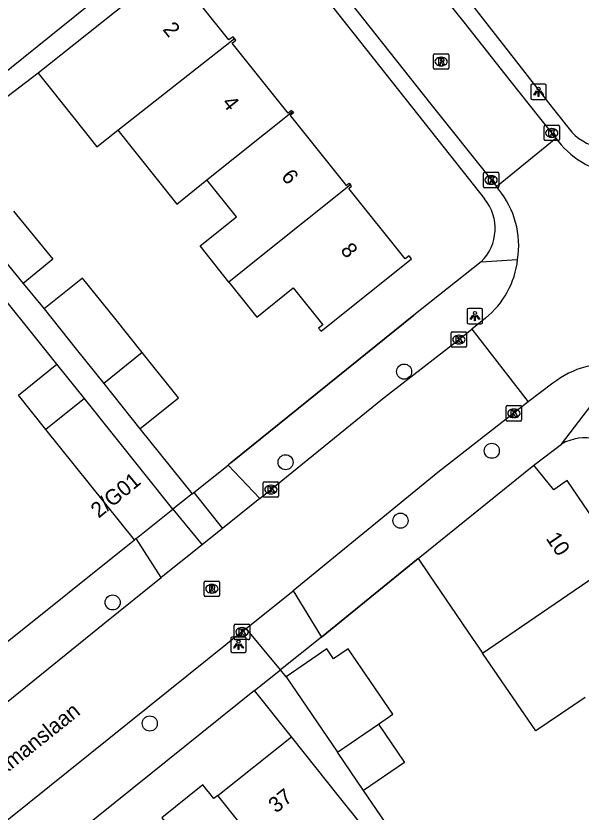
# Model space of a CAD drawing. Extents: x 157466 to 158888, y 383063 to 384677.
# Drawn here: x 158172.9 to 158209.5, y 383938.3 to 383989.9 of the extents above; entities that cross this region are included whole.
import ezdxf

# ---------------------------------------------------------------- set-up
doc = ezdxf.new("R2010")
doc.units = 0
for name, color, linetype in [('IMGEO_Boom', 7, 'Continuous'), ('IMGEO_Kolk', 7, 'Continuous'), ('IMGEO_Lichtpunt', 7, 'Continuous'), ('IMGEO_Muur', 7, 'Continuous'), ('IMGEO_Openbare_ruimte_label', 7, 'Continuous'), ('IMGEO_Pand', 7, 'Continuous'), ('IMGEO_Pand_nummerreeks', 7, 'Continuous'), ('IMGEO_Rijbaan_lokaal_open', 7, 'Continuous'), ('IMGEO_Rioolput', 7, 'Continuous'), ('IMGEO_Voetpad_open', 7, 'Continuous')]:
    doc.layers.add(name, color=color, linetype=linetype)

msp = doc.modelspace()

# ---------------------------------------------------------------- linework, layer by layer
at = {"layer": 'IMGEO_Boom'}
for centre in [(158198.05, 383966.886), (158203.735, 383961.753), (158190.368, 383961.009), (158197.818, 383957.222), (158179.155, 383951.921), (158181.563, 383944.072)]:
    msp.add_circle(centre, 0.489, dxfattribs=at)
at = {"layer": 'IMGEO_Kolk'}
for p, q in [((158207.123, 383981.935), (158207.123, 383982.787)), ((158207.198, 383982.861), (158208.05, 383982.861)), ((158207.611, 383982.641), (158207.636, 383982.641)), ((158208.124, 383982.787), (158208.124, 383981.935)), ((158207.634, 383982.081), (158207.609, 383982.081)), ((158208.05, 383981.861), (158207.198, 383981.861)), ((158203.191, 383978.884), (158203.191, 383979.736)), ((158203.266, 383979.81), (158204.118, 383979.81)), ((158203.679, 383979.59), (158203.704, 383979.59)), ((158204.192, 383979.736), (158204.192, 383978.884)), ((158203.702, 383979.03), (158203.677, 383979.03)), ((158204.118, 383978.81), (158203.266, 383978.81)), ((158201.1, 383968.541), (158201.1, 383969.393)), ((158201.175, 383969.467), (158202.027, 383969.467)), ((158201.588, 383969.247), (158201.613, 383969.247)), ((158202.101, 383969.393), (158202.101, 383968.541)), ((158201.611, 383968.687), (158201.586, 383968.687)), ((158202.027, 383968.467), (158201.175, 383968.467)), ((158204.666, 383963.756), (158204.666, 383964.608)), ((158204.741, 383964.682), (158205.593, 383964.682)), ((158205.154, 383964.462), (158205.179, 383964.462)), ((158205.667, 383964.608), (158205.667, 383963.756)), ((158205.177, 383963.902), (158205.152, 383963.902)), ((158205.593, 383963.682), (158204.741, 383963.682)), ((158188.915, 383958.814), (158188.915, 383959.666)), ((158188.99, 383959.74), (158189.842, 383959.74)), ((158189.403, 383959.52), (158189.428, 383959.52)), ((158189.916, 383959.666), (158189.916, 383958.814)), ((158189.842, 383958.74), (158188.99, 383958.74)), ((158189.426, 383958.96), (158189.401, 383958.96)), ((158187.118, 383950.506), (158187.97, 383950.506)), ((158187.043, 383949.58), (158187.043, 383950.432)), ((158187.531, 383950.286), (158187.556, 383950.286)), ((158188.044, 383950.432), (158188.044, 383949.58)), ((158187.97, 383949.506), (158187.118, 383949.506)), ((158187.554, 383949.726), (158187.529, 383949.726))]:
    msp.add_line(p, q, dxfattribs=at)
for points in [[(158207.123, 383981.935), (158207.123, 383982.787)], [(158207.198, 383982.861), (158208.05, 383982.861)], [(158207.444, 383982.561), (158207.567, 383982.561), (158207.567, 383982.41), (158207.697, 383982.561), (158207.861, 383982.561), (158207.715, 383982.41), (158207.868, 383982.161), (158207.716, 383982.161), (158207.631, 383982.325), (158207.567, 383982.258), (158207.567, 383982.161), (158207.444, 383982.161), (158207.444, 383982.561)], [(158208.124, 383982.787), (158208.124, 383981.935)], [(158208.05, 383981.861), (158207.198, 383981.861)], [(158203.191, 383978.884), (158203.191, 383979.736)], [(158203.266, 383979.81), (158204.118, 383979.81)], [(158203.512, 383979.51), (158203.635, 383979.51), (158203.635, 383979.359), (158203.765, 383979.51), (158203.929, 383979.51), (158203.783, 383979.359), (158203.936, 383979.11), (158203.784, 383979.11), (158203.699, 383979.274), (158203.635, 383979.207), (158203.635, 383979.11), (158203.512, 383979.11), (158203.512, 383979.51)], [(158204.192, 383979.736), (158204.192, 383978.884)], [(158204.118, 383978.81), (158203.266, 383978.81)], [(158201.1, 383968.541), (158201.1, 383969.393)], [(158201.175, 383969.467), (158202.027, 383969.467)], [(158201.421, 383969.167), (158201.544, 383969.167), (158201.544, 383969.016), (158201.674, 383969.167), (158201.838, 383969.167), (158201.692, 383969.016), (158201.845, 383968.767), (158201.693, 383968.767), (158201.608, 383968.931), (158201.544, 383968.864), (158201.544, 383968.767), (158201.421, 383968.767), (158201.421, 383969.167)], [(158202.101, 383969.393), (158202.101, 383968.541)], [(158202.027, 383968.467), (158201.175, 383968.467)], [(158204.666, 383963.756), (158204.666, 383964.608)], [(158204.741, 383964.682), (158205.593, 383964.682)], [(158205.667, 383964.608), (158205.667, 383963.756)], [(158204.987, 383964.382), (158205.11, 383964.382), (158205.11, 383964.231), (158205.24, 383964.382), (158205.404, 383964.382), (158205.258, 383964.231), (158205.411, 383963.982), (158205.259, 383963.982), (158205.174, 383964.146), (158205.11, 383964.079), (158205.11, 383963.982), (158204.987, 383963.982), (158204.987, 383964.382)], [(158205.593, 383963.682), (158204.741, 383963.682)], [(158188.915, 383958.814), (158188.915, 383959.666)], [(158188.99, 383959.74), (158189.842, 383959.74)], [(158189.236, 383959.44), (158189.359, 383959.44), (158189.359, 383959.289), (158189.489, 383959.44), (158189.653, 383959.44), (158189.507, 383959.289), (158189.66, 383959.04), (158189.508, 383959.04), (158189.423, 383959.204), (158189.359, 383959.137), (158189.359, 383959.04), (158189.236, 383959.04), (158189.236, 383959.44)], [(158189.916, 383959.666), (158189.916, 383958.814)], [(158189.842, 383958.74), (158188.99, 383958.74)], [(158187.118, 383950.506), (158187.97, 383950.506)], [(158187.043, 383949.58), (158187.043, 383950.432)], [(158187.364, 383950.206), (158187.487, 383950.206), (158187.487, 383950.055), (158187.617, 383950.206), (158187.781, 383950.206), (158187.635, 383950.055), (158187.788, 383949.806), (158187.636, 383949.806), (158187.551, 383949.97), (158187.487, 383949.903), (158187.487, 383949.806), (158187.364, 383949.806), (158187.364, 383950.206)], [(158188.044, 383950.432), (158188.044, 383949.58)], [(158187.97, 383949.506), (158187.118, 383949.506)]]:
    msp.add_lwpolyline(points, dxfattribs=at)
for centre, start, end in [((158207.2, 383982.785), 91.552, 178.448), ((158207.2, 383982.785), 91.552, 178.448), ((158208.048, 383982.785), 1.552, 88.448), ((158208.048, 383982.785), 1.552, 88.448), ((158207.2, 383981.937), 181.552, 268.448), ((158207.2, 383981.937), 181.552, 268.448), ((158208.048, 383981.937), 271.552, 358.448), ((158208.048, 383981.937), 271.552, 358.448), ((158203.268, 383979.734), 91.552, 178.448), ((158203.268, 383979.734), 91.552, 178.448), ((158204.116, 383979.734), 1.552, 88.448), ((158204.116, 383979.734), 1.552, 88.448), ((158203.268, 383978.886), 181.552, 268.448), ((158203.268, 383978.886), 181.552, 268.448), ((158204.116, 383978.886), 271.552, 358.448), ((158204.116, 383978.886), 271.552, 358.448), ((158201.177, 383969.391), 91.552, 178.448), ((158201.177, 383969.391), 91.552, 178.448), ((158202.025, 383969.391), 1.552, 88.448), ((158202.025, 383969.391), 1.552, 88.448), ((158201.177, 383968.543), 181.552, 268.448), ((158201.177, 383968.543), 181.552, 268.448), ((158202.025, 383968.543), 271.552, 358.448), ((158202.025, 383968.543), 271.552, 358.448), ((158204.743, 383964.606), 91.552, 178.448), ((158204.743, 383964.606), 91.552, 178.448), ((158205.591, 383964.606), 1.552, 88.448), ((158205.591, 383964.606), 1.552, 88.448), ((158204.743, 383963.758), 181.552, 268.448), ((158204.743, 383963.758), 181.552, 268.448), ((158205.591, 383963.758), 271.552, 358.448), ((158205.591, 383963.758), 271.552, 358.448), ((158188.992, 383959.664), 91.552, 178.448), ((158188.992, 383959.664), 91.552, 178.448), ((158189.84, 383959.664), 1.552, 88.448), ((158189.84, 383959.664), 1.552, 88.448), ((158188.992, 383958.816), 181.552, 268.448), ((158188.992, 383958.816), 181.552, 268.448), ((158189.84, 383958.816), 271.552, 358.448), ((158189.84, 383958.816), 271.552, 358.448), ((158187.12, 383950.43), 91.552, 178.448), ((158187.12, 383950.43), 91.552, 178.448), ((158187.968, 383950.43), 1.552, 88.448), ((158187.968, 383950.43), 1.552, 88.448), ((158187.12, 383949.582), 181.552, 268.448), ((158187.12, 383949.582), 181.552, 268.448), ((158187.968, 383949.582), 271.552, 358.448), ((158187.968, 383949.582), 271.552, 358.448)]:
    msp.add_arc(centre, 0.0765, start, end, dxfattribs=at)
for centre, major_axis, ratio, start_param, end_param in [((158207.61, 383982.361), (-0.387, 0.002), 0.722429, 4.712389, 7.853982), ((158207.635, 383982.361), (-0.39, 0.002), 0.717154, 1.570796, 4.712389), ((158203.678, 383979.31), (-0.387, 0.002), 0.722429, 4.712389, 7.853982), ((158203.703, 383979.31), (-0.39, 0.002), 0.717154, 1.570796, 4.712389), ((158201.587, 383968.967), (-0.387, 0.002), 0.722429, 4.712389, 7.853982), ((158201.612, 383968.967), (-0.39, 0.002), 0.717154, 1.570796, 4.712389), ((158205.153, 383964.182), (-0.387, 0.002), 0.722429, 4.712389, 7.853982), ((158205.178, 383964.182), (-0.39, 0.002), 0.717154, 1.570796, 4.712389), ((158189.402, 383959.24), (-0.387, 0.002), 0.722429, 4.712389, 7.853982), ((158189.427, 383959.24), (-0.39, 0.002), 0.717154, 1.570796, 4.712389), ((158187.53, 383950.006), (-0.387, 0.002), 0.722429, 4.712389, 7.853982), ((158187.555, 383950.006), (-0.39, 0.002), 0.717154, 1.570796, 4.712389)]:
    msp.add_ellipse(centre, major_axis=major_axis, ratio=ratio, start_param=start_param, end_param=end_param, dxfattribs=at)
at = {"layer": 'IMGEO_Lichtpunt'}
for p, q in [((158206.269, 383985.431), (158206.269, 383984.624)), ((158206.269, 383985.431), (158206.269, 383984.624)), ((158207.171, 383985.526), (158206.363, 383985.526)), ((158207.171, 383985.526), (158206.363, 383985.526)), ((158207.265, 383984.624), (158207.265, 383985.431)), ((158207.265, 383984.624), (158207.265, 383985.431)), ((158206.363, 383984.53), (158207.171, 383984.53)), ((158206.363, 383984.53), (158207.171, 383984.53)), ((158202.143, 383970.884), (158202.143, 383970.077)), ((158202.143, 383970.884), (158202.143, 383970.077)), ((158203.045, 383970.979), (158202.237, 383970.979)), ((158203.045, 383970.979), (158202.237, 383970.979)), ((158203.139, 383970.077), (158203.139, 383970.884)), ((158203.139, 383970.077), (158203.139, 383970.884)), ((158202.237, 383969.983), (158203.045, 383969.983)), ((158202.237, 383969.983), (158203.045, 383969.983)), ((158186.817, 383949.583), (158186.817, 383948.776)), ((158186.817, 383949.583), (158186.817, 383948.776)), ((158187.719, 383949.678), (158186.911, 383949.678)), ((158187.719, 383949.678), (158186.911, 383949.678)), ((158187.813, 383948.776), (158187.813, 383949.583)), ((158187.813, 383948.776), (158187.813, 383949.583)), ((158186.911, 383948.682), (158187.719, 383948.682)), ((158186.911, 383948.682), (158187.719, 383948.682))]:
    msp.add_line(p, q, dxfattribs=at)
for points in [[(158206.643, 383985.095), (158206.682, 383985.067), (158206.494, 383984.805), (158206.456, 383984.832), (158206.643, 383985.095)], [(158206.855, 383985.067), (158206.893, 383985.094), (158207.08, 383984.832), (158207.041, 383984.804), (158206.855, 383985.067)], [(158206.745, 383985.047), (158206.792, 383985.047), (158206.792, 383984.725), (158206.745, 383984.725), (158206.745, 383985.047)], [(158202.517, 383970.548), (158202.556, 383970.52), (158202.368, 383970.258), (158202.33, 383970.285), (158202.517, 383970.548)], [(158202.619, 383970.5), (158202.666, 383970.5), (158202.666, 383970.178), (158202.619, 383970.178), (158202.619, 383970.5)], [(158202.729, 383970.52), (158202.767, 383970.547), (158202.954, 383970.285), (158202.915, 383970.257), (158202.729, 383970.52)], [(158187.191, 383949.247), (158187.23, 383949.219), (158187.042, 383948.957), (158187.004, 383948.984), (158187.191, 383949.247)], [(158187.293, 383949.199), (158187.34, 383949.199), (158187.34, 383948.877), (158187.293, 383948.877), (158187.293, 383949.199)], [(158187.403, 383949.219), (158187.441, 383949.246), (158187.628, 383948.984), (158187.589, 383948.956), (158187.403, 383949.219)]]:
    msp.add_lwpolyline(points, dxfattribs=at)
for centre in [(158206.768, 383985.229), (158202.642, 383970.682), (158187.316, 383949.381)]:
    msp.add_circle(centre, 0.0994, dxfattribs=at)
for centre, start, end in [((158206.363, 383985.431), 90, 180), ((158206.363, 383985.431), 90, 180), ((158207.171, 383985.431), 0, 90), ((158207.171, 383985.431), 0, 90), ((158206.363, 383984.624), 180, 270), ((158206.363, 383984.624), 180, 270), ((158207.171, 383984.624), 270, 0), ((158207.171, 383984.624), 270, 360), ((158202.237, 383970.884), 90, 180), ((158202.237, 383970.884), 90, 180), ((158203.045, 383970.884), 0, 90), ((158203.045, 383970.884), 0, 90), ((158202.237, 383970.077), 180, 270), ((158202.237, 383970.077), 180, 270), ((158203.045, 383970.077), 270, 0), ((158203.045, 383970.077), 270, 360), ((158186.911, 383949.583), 90, 180), ((158186.911, 383949.583), 90, 180), ((158187.719, 383949.583), 0, 90), ((158187.719, 383949.583), 0, 90), ((158186.911, 383948.776), 180, 270), ((158186.911, 383948.776), 180, 270), ((158187.719, 383948.776), 270, 0), ((158187.719, 383948.776), 270, 360)]:
    msp.add_arc(centre, 0.0946, start, end, dxfattribs=at)
at = {"layer": 'IMGEO_Muur'}
for points in [[(158186.808, 383960.961), (158198.685, 383970.542)], [(158198.963, 383954.766), (158192.696, 383949.665)]]:
    msp.add_lwpolyline(points, dxfattribs=at)
at = {"layer": 'IMGEO_Pand'}
for points in [[(158183.172, 383993.29), (158179.265, 383990.17), (158175.804, 383987.406), (158174.331, 383986.23)], [(158187.05, 383988.488), (158186.958, 383988.603), (158186.694, 383988.392), (158183.103, 383992.887), (158183.342, 383993.078), (158183.172, 383993.29)], [(158179.482, 383982.54), (158187.05, 383988.488)], [(158190.806, 383983.748), (158190.749, 383983.82), (158190.528, 383983.644), (158186.904, 383988.182), (158187.142, 383988.372), (158187.05, 383988.488)], [(158174.331, 383986.23), (158176.715, 383983.243), (158178.135, 383981.464), (158179.482, 383982.54)], [(158185.27, 383979.318), (158190.806, 383983.748)], [(158190.806, 383983.748), (158190.876, 383983.66), (158190.671, 383983.496), (158194.303, 383978.948), (158194.493, 383979.1), (158194.57, 383979.004)], [(158179.482, 383982.54), (158183.309, 383977.751), (158185.27, 383979.318)], [(158186.695, 383972.693), (158184.819, 383975.043), (158187.179, 383976.927), (158185.27, 383979.318)], [(158186.695, 383972.693), (158188.505, 383970.427), (158190.865, 383972.311), (158192.773, 383969.922), (158192.507, 383969.709), (158192.663, 383969.513), (158198.523, 383974.193), (158198.369, 383974.387), (158198.12, 383974.188), (158194.463, 383978.768), (158194.644, 383978.912), (158194.57, 383979.004)], [(158194.57, 383979.004), (158188.774, 383974.38), (158186.695, 383972.693)], [(158172.717, 383977.287), (158175.272, 383974.173), (158173.348, 383972.594)], [(158170.755, 383975.754), (158173.348, 383972.594)], [(158181.069, 383968.128), (158179.288, 383970.351), (158177.204, 383972.952), (158174.708, 383970.953)], [(158174.708, 383970.953), (158176.791, 383968.352), (158178.585, 383966.112)], [(158181.069, 383968.128), (158178.585, 383966.112)], [(158180.928, 383963.186), (158183.427, 383965.183), (158181.069, 383968.128)], [(158174.833, 383963.142), (158173.053, 383965.365), (158175.543, 383967.359)], [(158177.325, 383965.133), (158175.543, 383967.359)], [(158178.585, 383966.112), (158180.928, 383963.186)], [(158177.325, 383965.133), (158174.833, 383963.142)], [(158183.064, 383957.966), (158177.325, 383965.133)], [(158180.573, 383955.975), (158174.833, 383963.142)], [(158198.963, 383954.766), (158206.464, 383960.817)], [(158212.084, 383954.74), (158208.617, 383959.821), (158207.747, 383959.227), (158206.464, 383960.817)], [(158180.68, 383956.061), (158183.064, 383957.966)], [(158180.68, 383956.061), (158180.573, 383955.975)], [(158198.963, 383954.766), (158199.672, 383953.717), (158202.491, 383949.588), (158202.829, 383949.092), (158203.14, 383948.636)], [(158203.14, 383948.636), (158212.084, 383954.74)], [(158196.384, 383944.025), (158197.321, 383944.673), (158194.424, 383948.913), (158193.483, 383948.27), (158193.048, 383948.907), (158190.395, 383947.094)], [(158209.783, 383945.766), (158206.589, 383943.586), (158203.14, 383948.636)], [(158190.395, 383947.094), (158193.73, 383942.214)], [(158193.73, 383942.214), (158196.384, 383944.025)], [(158196.384, 383944.025), (158198.077, 383941.549), (158195.423, 383939.736)], [(158185.969, 383939.398), (158190.74, 383943.208)], [(158196.414, 383936.107), (158195.096, 383937.755), (158193.861, 383939.302), (158190.74, 383943.208)], [(158195.423, 383939.736), (158193.73, 383942.214)], [(158185.969, 383939.398), (158185.723, 383939.202), (158185.012, 383940.092), (158182.347, 383937.964), (158183.059, 383937.074), (158181.123, 383935.527)], [(158191.643, 383932.296), (158190.325, 383933.945), (158185.969, 383939.398)]]:
    msp.add_lwpolyline(points, dxfattribs=at)
at = {"layer": 'IMGEO_Rijbaan_lokaal_open'}
for points in [[(158192.686, 384001.026), (158201.914, 383989.554), (158204.898, 383985.76), (158206.832, 383983.339), (158207.883, 383982.027)], [(158192.203, 383993.822), (158199.789, 383984.229), (158203.731, 383979.269), (158204.04, 383978.882)], [(158204.04, 383978.882), (158207.883, 383982.027)], [(158207.883, 383982.027), (158208.029, 383981.824)], [(158204.178, 383978.709), (158204.04, 383978.882)], [(158203.332, 383970.353), (158202.438, 383969.639)], [(158188.692, 383958.658), (158196.647, 383965.118), (158201.181, 383968.635), (158202.438, 383969.639)], [(158202.438, 383969.639), (158206.103, 383964.921)], [(158207.703, 383966.132), (158206.103, 383964.921)], [(158206.103, 383964.921), (158205.167, 383964.182), (158200.232, 383960.337), (158190.861, 383952.669)], [(158188.692, 383958.658), (158186.268, 383956.714)], [(158186.268, 383956.714), (158184.95, 383955.657)], [(158184.95, 383955.657), (158182.31, 383953.54)], [(158165.086, 383939.625), (158178.644, 383950.6), (158182.31, 383953.54)], [(158187.816, 383950.228), (158190.861, 383952.669)], [(158187.816, 383950.228), (158171.199, 383936.902), (158162.527, 383930.304)]]:
    msp.add_lwpolyline(points, dxfattribs=at)
for centre, radius, start, end in [((158212.736, 383985.637), 6.057, 219.0105, 263.8912), ((158199.647, 383975.035), 5.833, 351.2235, 39.0359), ((158199.673, 383974.827), 5.78, 309.2824, 353.226), ((158211.325, 383961.558), 5.835, 81.5004, 128.3688)]:
    msp.add_arc(centre, radius, start, end, dxfattribs=at)
at = {"layer": 'IMGEO_Rioolput'}
for p, q in [((158199.95, 383986.566), (158199.95, 383987.418)), ((158200.025, 383987.492), (158200.877, 383987.492)), ((158200.438, 383987.272), (158200.463, 383987.272)), ((158200.951, 383987.418), (158200.951, 383986.566)), ((158200.461, 383986.712), (158200.436, 383986.712)), ((158200.877, 383986.492), (158200.025, 383986.492)), ((158185.088, 383952.381), (158185.088, 383953.233)), ((158185.163, 383953.307), (158186.015, 383953.307)), ((158185.576, 383953.087), (158185.601, 383953.087)), ((158186.089, 383953.233), (158186.089, 383952.381)), ((158186.015, 383952.307), (158185.163, 383952.307)), ((158185.599, 383952.527), (158185.574, 383952.527))]:
    msp.add_line(p, q, dxfattribs=at)
for points in [[(158199.95, 383986.566), (158199.95, 383987.418)], [(158200.025, 383987.492), (158200.877, 383987.492)], [(158200.539, 383987.19), (158200.287, 383987.192), (158200.287, 383986.792)], [(158200.951, 383987.418), (158200.951, 383986.566)], [(158200.287, 383986.792), (158200.411, 383986.792), (158200.411, 383986.954), (158200.422, 383986.954)], [(158200.465, 383987.111), (158200.411, 383987.111), (158200.411, 383987.03)], [(158200.411, 383987.03), (158200.463, 383987.03)], [(158200.469, 383986.925), (158200.54, 383986.792), (158200.68, 383986.792), (158200.615, 383986.918)], [(158200.877, 383986.492), (158200.025, 383986.492)], [(158185.088, 383952.381), (158185.088, 383953.233)], [(158185.163, 383953.307), (158186.015, 383953.307)], [(158186.089, 383953.233), (158186.089, 383952.381)], [(158185.677, 383953.005), (158185.425, 383953.007), (158185.425, 383952.607)], [(158185.425, 383952.607), (158185.549, 383952.607), (158185.549, 383952.769), (158185.56, 383952.769)], [(158185.603, 383952.926), (158185.549, 383952.926), (158185.549, 383952.845)], [(158185.549, 383952.845), (158185.601, 383952.845)], [(158185.607, 383952.74), (158185.678, 383952.607), (158185.818, 383952.607), (158185.753, 383952.733)], [(158186.015, 383952.307), (158185.163, 383952.307)]]:
    msp.add_lwpolyline(points, dxfattribs=at)
for centre, radius, start, end in [((158200.027, 383987.416), 0.0765, 91.552, 178.448), ((158200.027, 383987.416), 0.0765, 91.552, 178.448), ((158200.538, 383987.08), 0.109, 350.3612, 89.416), ((158200.875, 383987.416), 0.0765, 1.552, 88.448), ((158200.875, 383987.416), 0.0765, 1.552, 88.448), ((158200.421, 383986.901), 0.0533, 26.0293, 88.6989), ((158200.447, 383987.219), 0.19, 274.7715, 282.9687), ((158200.471, 383987.015), 0.0964, 77.0061, 93.1865), ((158200.485, 383987.072), 0.0378, 276.6634, 79.6772), ((158200.536, 383987.08), 0.112, 277.5842, 350.9817), ((158200.52, 383986.865), 0.108, 29.5134, 73.7905), ((158200.027, 383986.568), 0.0765, 181.552, 268.448), ((158200.027, 383986.568), 0.0765, 181.552, 268.448), ((158200.875, 383986.568), 0.0765, 271.552, 358.448), ((158200.875, 383986.568), 0.0765, 271.552, 358.448), ((158185.165, 383953.231), 0.0765, 91.552, 178.448), ((158185.165, 383953.231), 0.0765, 91.552, 178.448), ((158186.013, 383953.231), 0.0765, 1.552, 88.448), ((158186.013, 383953.231), 0.0765, 1.552, 88.448), ((158185.559, 383952.716), 0.0533, 26.0293, 88.6989), ((158185.585, 383953.034), 0.19, 274.7715, 282.9687), ((158185.609, 383952.83), 0.0964, 77.0061, 93.1865), ((158185.623, 383952.887), 0.0378, 276.6634, 79.6772), ((158185.676, 383952.895), 0.109, 350.3612, 89.416), ((158185.674, 383952.895), 0.112, 277.5842, 350.9817), ((158185.658, 383952.68), 0.108, 29.5134, 73.7905), ((158185.165, 383952.383), 0.0765, 181.552, 268.448), ((158185.165, 383952.383), 0.0765, 181.552, 268.448), ((158186.013, 383952.383), 0.0765, 271.552, 358.448), ((158186.013, 383952.383), 0.0765, 271.552, 358.448)]:
    msp.add_arc(centre, radius, start, end, dxfattribs=at)
for centre, major_axis, ratio, start_param, end_param in [((158200.437, 383986.992), (-0.387, 0.002), 0.722429, 4.712389, 7.853982), ((158200.462, 383986.992), (-0.39, 0.002), 0.717154, 1.570796, 4.712389), ((158185.575, 383952.807), (-0.387, 0.002), 0.722429, 4.712389, 7.853982), ((158185.6, 383952.807), (-0.39, 0.002), 0.717154, 1.570796, 4.712389)]:
    msp.add_ellipse(centre, major_axis=major_axis, ratio=ratio, start_param=start_param, end_param=end_param, dxfattribs=at)
at = {"layer": 'IMGEO_Voetpad_open'}
for points in [[(158194.934, 384000.322), (158195.187, 384000), (158207.266, 383984.518), (158207.739, 383983.908), (158208.934, 383982.401)], [(158170.919, 383985.286), (158184.922, 383996.57)], [(158191.36, 383993.148), (158201.472, 383980.362), (158203.263, 383978.084)], [(158174.331, 383986.23), (158168.807, 383982.053), (158166.883, 383980.474), (158168.744, 383978.205)], [(158175.543, 383967.359), (158165.869, 383979.417), (158155.699, 383971.298)], [(158203.048, 383974), (158198.685, 383970.542), (158186.808, 383960.961), (158186.635, 383960.822)], [(158203.048, 383974), (158205.412, 383974.145)], [(158173.348, 383972.594), (158174.708, 383970.953)], [(158208.248, 383962.191), (158212.187, 383967.328)], [(158180.928, 383963.186), (158184.31, 383958.963)], [(158206.464, 383960.817), (158208.248, 383962.191)], [(158184.428, 383959.058), (158186.635, 383960.822)], [(158186.635, 383960.822), (158188.692, 383958.658)], [(158184.31, 383958.963), (158183.064, 383957.966)], [(158184.31, 383958.963), (158184.428, 383959.058)], [(158184.428, 383959.058), (158186.268, 383956.714)], [(158183.064, 383957.966), (158184.95, 383955.657)], [(158162.956, 383941.894), (158180.573, 383955.975)], [(158182.31, 383953.54), (158180.68, 383956.061)], [(158192.696, 383949.665), (158198.963, 383954.766)], [(158190.861, 383952.669), (158192.696, 383949.665)], [(158190.034, 383947.55), (158187.816, 383950.228)], [(158192.696, 383949.665), (158190.034, 383947.55)], [(158188.35, 383946.199), (158190.034, 383947.55)], [(158190.395, 383947.094), (158190.034, 383947.55)], [(158188.35, 383946.199), (158169.17, 383930.808), (158169.046, 383930.698)], [(158190.74, 383943.208), (158188.35, 383946.199)], [(158198.839, 383934.732), (158195.423, 383939.736)]]:
    msp.add_lwpolyline(points, dxfattribs=at)
for centre, radius, start, end in [((158211.228, 383984.534), 3.132, 222.9228, 308.3295), ((158200.921, 383976.16), 3.031, 314.5633, 39.4096), ((158209.776, 383959.459), 3.13, 35.126, 119.2145)]:
    msp.add_arc(centre, radius, start, end, dxfattribs=at)

# ---------------------------------------------------------------- texts
at = {"layer": 'IMGEO_Openbare_ruimte_label'}
msp.add_text('Pieter Stockmanslaan', height=1, rotation=38.7493, dxfattribs=at).set_placement((158166.989, 383936.57))
at = {"layer": 'IMGEO_Pand_nummerreeks'}
for s, rotation, p in [('2', 308.7948, (158182.36, 383989.064)), ('4', 308.7948, (158186.199, 383984.289)), ('6', 308.7938, (158190.038, 383979.514)), ('8', 308.7938, (158193.878, 383974.737)), ('2/G01', 39.4128, (158178.251, 383957.346)), ('10', 304.3083, (158207.209, 383956.065)), ('37', 38.6116, (158189.751, 383938.219))]:
    msp.add_text(s, height=1, rotation=rotation, dxfattribs=at).set_placement(p)

doc.saveas('drawing.dxf')
